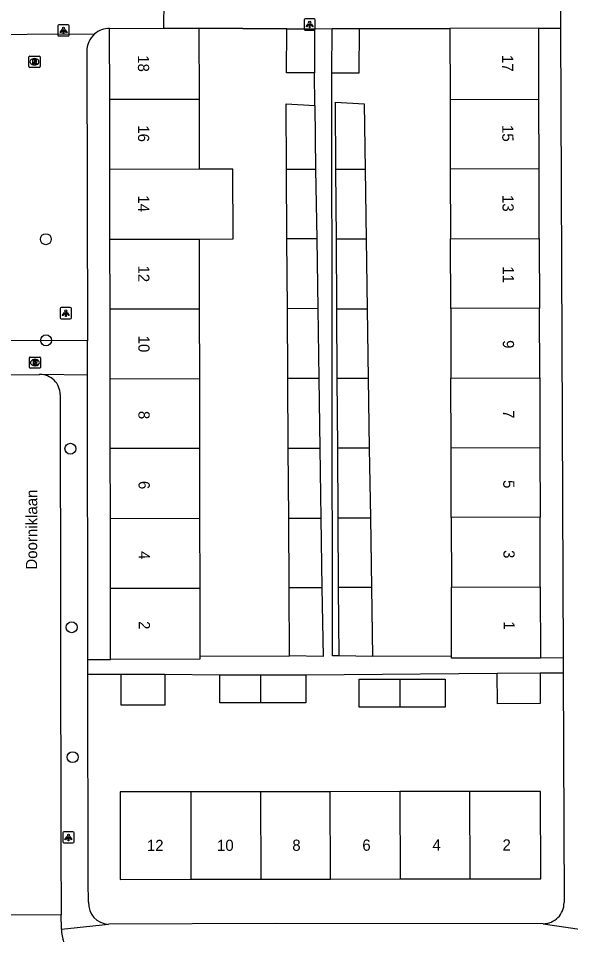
# Model space of a CAD drawing. Extents: x 160732 to 162105, y 387428 to 388479.
# Drawn here: x 161795.2 to 161844.5, y 388086.9 to 388168.6 of the extents above; entities that cross this region are included whole.
import ezdxf

# ---------------------------------------------------------------- set-up
doc = ezdxf.new("R2010")
doc.units = 0
for name, color, linetype in [('IMGEO_Boom', 7, 'Continuous'), ('IMGEO_Lichtpunt', 7, 'Continuous'), ('IMGEO_Muur', 7, 'Continuous'), ('IMGEO_Openbare_ruimte_label', 7, 'Continuous'), ('IMGEO_Pand', 7, 'Continuous'), ('IMGEO_Pand_nummerreeks', 7, 'Continuous'), ('IMGEO_Rijbaan_lokaal_gesloten', 7, 'Continuous'), ('IMGEO_Rijbaan_lokaal_open', 7, 'Continuous'), ('IMGEO_Rioolput', 7, 'Continuous'), ('IMGEO_Voetpad_open', 7, 'Continuous')]:
    doc.layers.add(name, color=color, linetype=linetype)

msp = doc.modelspace()

# ---------------------------------------------------------------- linework, layer by layer
at = {"layer": 'IMGEO_Boom'}
for centre in [(161797.676, 388148.893), (161797.696, 388139.873), (161799.87, 388130.213), (161799.981, 388114.302), (161800.066, 388102.721)]:
    msp.add_circle(centre, 0.489, dxfattribs=at)
at = {"layer": 'IMGEO_Lichtpunt'}
for p, q in [((161821.621, 388168.534), (161820.813, 388168.534)), ((161821.621, 388168.534), (161820.813, 388168.534)), ((161798.755, 388167.909), (161798.755, 388167.102)), ((161798.755, 388167.909), (161798.755, 388167.102)), ((161799.657, 388168.004), (161798.849, 388168.004)), ((161799.657, 388168.004), (161798.849, 388168.004)), ((161799.751, 388167.102), (161799.751, 388167.909)), ((161799.751, 388167.102), (161799.751, 388167.909)), ((161820.719, 388168.439), (161820.719, 388167.632)), ((161820.719, 388168.439), (161820.719, 388167.632)), ((161821.715, 388167.632), (161821.715, 388168.439)), ((161821.715, 388167.632), (161821.715, 388168.439)), ((161798.849, 388167.008), (161799.657, 388167.008)), ((161798.849, 388167.008), (161799.657, 388167.008)), ((161820.813, 388167.538), (161821.621, 388167.538)), ((161820.813, 388167.538), (161821.621, 388167.538)), ((161798.957, 388142.703), (161798.957, 388141.896)), ((161798.957, 388142.703), (161798.957, 388141.896)), ((161799.859, 388142.798), (161799.051, 388142.798)), ((161799.859, 388142.798), (161799.051, 388142.798)), ((161799.953, 388141.896), (161799.953, 388142.703)), ((161799.953, 388141.896), (161799.953, 388142.703)), ((161799.051, 388141.802), (161799.859, 388141.802)), ((161799.051, 388141.802), (161799.859, 388141.802)), ((161799.197, 388095.973), (161799.197, 388095.166)), ((161799.197, 388095.973), (161799.197, 388095.166)), ((161800.099, 388096.068), (161799.291, 388096.068)), ((161800.099, 388096.068), (161799.291, 388096.068)), ((161800.193, 388095.166), (161800.193, 388095.973)), ((161800.193, 388095.166), (161800.193, 388095.973)), ((161799.291, 388095.072), (161800.099, 388095.072)), ((161799.291, 388095.072), (161800.099, 388095.072))]:
    msp.add_line(p, q, dxfattribs=at)
for points in [[(161821.093, 388168.103), (161821.132, 388168.075), (161820.944, 388167.813), (161820.906, 388167.84), (161821.093, 388168.103)], [(161821.195, 388168.055), (161821.242, 388168.055), (161821.242, 388167.733), (161821.195, 388167.733), (161821.195, 388168.055)], [(161821.305, 388168.075), (161821.343, 388168.102), (161821.53, 388167.84), (161821.491, 388167.812), (161821.305, 388168.075)], [(161799.129, 388167.573), (161799.168, 388167.545), (161798.98, 388167.283), (161798.942, 388167.31), (161799.129, 388167.573)], [(161799.231, 388167.525), (161799.278, 388167.525), (161799.278, 388167.203), (161799.231, 388167.203), (161799.231, 388167.525)], [(161799.341, 388167.545), (161799.379, 388167.572), (161799.566, 388167.31), (161799.527, 388167.282), (161799.341, 388167.545)], [(161799.331, 388142.367), (161799.37, 388142.339), (161799.182, 388142.077), (161799.144, 388142.104), (161799.331, 388142.367)], [(161799.543, 388142.339), (161799.581, 388142.366), (161799.768, 388142.104), (161799.729, 388142.076), (161799.543, 388142.339)], [(161799.433, 388142.319), (161799.48, 388142.319), (161799.48, 388141.997), (161799.433, 388141.997), (161799.433, 388142.319)], [(161799.571, 388095.637), (161799.61, 388095.609), (161799.422, 388095.347), (161799.384, 388095.374), (161799.571, 388095.637)], [(161799.673, 388095.589), (161799.72, 388095.589), (161799.72, 388095.267), (161799.673, 388095.267), (161799.673, 388095.589)], [(161799.783, 388095.609), (161799.821, 388095.636), (161800.008, 388095.374), (161799.969, 388095.346), (161799.783, 388095.609)]]:
    msp.add_lwpolyline(points, dxfattribs=at)
for centre in [(161799.254, 388167.707), (161821.218, 388168.237), (161799.456, 388142.501), (161799.696, 388095.771)]:
    msp.add_circle(centre, 0.0994, dxfattribs=at)
for centre, start, end in [((161820.813, 388168.439), 90, 180), ((161820.813, 388168.439), 90, 180), ((161821.621, 388168.439), 0, 90), ((161821.621, 388168.439), 0, 90), ((161798.849, 388167.909), 90, 180), ((161798.849, 388167.909), 90, 180), ((161799.657, 388167.909), 0, 90), ((161799.657, 388167.909), 0, 90), ((161798.849, 388167.102), 180, 270), ((161798.849, 388167.102), 180, 270), ((161799.657, 388167.102), 270, 0), ((161799.657, 388167.102), 270, 360), ((161820.813, 388167.632), 180, 270), ((161820.813, 388167.632), 180, 270), ((161821.621, 388167.632), 270, 0), ((161821.621, 388167.632), 270, 360), ((161799.051, 388142.703), 90, 180), ((161799.051, 388142.703), 90, 180), ((161799.859, 388142.703), 0, 90), ((161799.859, 388142.703), 0, 90), ((161799.051, 388141.896), 180, 270), ((161799.051, 388141.896), 180, 270), ((161799.859, 388141.896), 270, 0), ((161799.859, 388141.896), 270, 360), ((161799.291, 388095.973), 90, 180), ((161799.291, 388095.973), 90, 180), ((161800.099, 388095.973), 0, 90), ((161800.099, 388095.973), 0, 90), ((161799.291, 388095.166), 180, 270), ((161799.291, 388095.166), 180, 270), ((161800.099, 388095.166), 270, 0), ((161800.099, 388095.166), 270, 360)]:
    msp.add_arc(centre, 0.0946, start, end, dxfattribs=at)
at = {"layer": 'IMGEO_Muur'}
for points in [[(161811.33, 388167.694), (161819.173, 388167.646)], [(161825.622, 388167.663), (161833.726, 388167.681)]]:
    msp.add_lwpolyline(points, dxfattribs=at)
at = {"layer": 'IMGEO_Pand'}
for points in [[(161803.365, 388167.681), (161808.211, 388167.689)], [(161803.375, 388161.339), (161803.365, 388167.681)], [(161808.211, 388167.689), (161811.33, 388167.694)], [(161811.33, 388167.694), (161811.34, 388161.351)], [(161823.182, 388163.702), (161823.213, 388167.682)], [(161825.622, 388167.663), (161825.591, 388163.683), (161823.182, 388163.702)], [(161823.213, 388167.682), (161825.622, 388167.663)], [(161841.65, 388167.703), (161833.726, 388167.681)], [(161833.726, 388167.681), (161833.743, 388161.35)], [(161841.667, 388161.372), (161841.65, 388167.703)], [(161821.632, 388163.718), (161819.151, 388163.732), (161819.173, 388167.646)], [(161819.173, 388167.646), (161821.654, 388167.633)], [(161821.654, 388167.633), (161821.632, 388163.718)], [(161811.34, 388161.351), (161803.375, 388161.339)], [(161803.384, 388155.117), (161803.375, 388161.339)], [(161811.34, 388161.351), (161811.349, 388155.129)], [(161833.743, 388161.35), (161841.667, 388161.372)], [(161833.743, 388161.35), (161833.76, 388155.139)], [(161841.684, 388155.161), (161841.667, 388161.372)], [(161819.148, 388155.141), (161819.111, 388160.956), (161821.662, 388160.822)], [(161821.662, 388160.822), (161821.748, 388155.145)], [(161823.552, 388155.111), (161823.513, 388161.097), (161826.064, 388160.962), (161826.153, 388155.118)], [(161811.349, 388155.129), (161803.384, 388155.117)], [(161803.394, 388148.895), (161803.384, 388155.117)], [(161811.359, 388148.907), (161814.38, 388148.912), (161814.37, 388155.134), (161811.349, 388155.129)], [(161819.148, 388155.141), (161821.748, 388155.145)], [(161819.187, 388148.919), (161819.148, 388155.141)], [(161821.748, 388155.145), (161821.842, 388148.923)], [(161826.153, 388155.118), (161823.552, 388155.111)], [(161823.592, 388148.899), (161823.552, 388155.111)], [(161826.153, 388155.118), (161826.248, 388148.906)], [(161841.684, 388155.161), (161833.76, 388155.139)], [(161833.76, 388155.139), (161833.777, 388148.927)], [(161841.701, 388148.949), (161841.684, 388155.161)], [(161803.394, 388148.895), (161811.359, 388148.907)], [(161803.404, 388142.673), (161803.394, 388148.895)], [(161811.359, 388148.907), (161811.368, 388142.685)], [(161821.842, 388148.923), (161819.187, 388148.919)], [(161819.226, 388142.697), (161819.187, 388148.919)], [(161821.842, 388148.923), (161821.936, 388142.701)], [(161826.248, 388148.906), (161823.592, 388148.899)], [(161823.632, 388142.688), (161823.592, 388148.899)], [(161826.248, 388148.906), (161826.342, 388142.695)], [(161833.777, 388148.927), (161841.701, 388148.949)], [(161833.794, 388142.716), (161833.777, 388148.927)], [(161841.701, 388148.949), (161841.718, 388142.738)], [(161803.404, 388142.673), (161811.368, 388142.685)], [(161803.413, 388136.45), (161803.404, 388142.673)], [(161811.368, 388142.685), (161811.378, 388136.462)], [(161821.936, 388142.701), (161819.226, 388142.697)], [(161819.266, 388136.474), (161819.226, 388142.697)], [(161821.936, 388142.701), (161822.03, 388136.478)], [(161823.632, 388142.688), (161826.342, 388142.695)], [(161823.672, 388136.476), (161823.632, 388142.688)], [(161826.342, 388142.695), (161826.437, 388136.484)], [(161841.718, 388142.738), (161833.794, 388142.716)], [(161833.794, 388142.716), (161833.812, 388136.504)], [(161841.736, 388136.526), (161841.718, 388142.738)], [(161803.413, 388136.45), (161811.378, 388136.462)], [(161803.423, 388130.228), (161803.413, 388136.45)], [(161811.378, 388136.462), (161811.387, 388130.24)], [(161822.03, 388136.478), (161819.266, 388136.474)], [(161819.305, 388130.252), (161819.266, 388136.474)], [(161822.03, 388136.478), (161822.124, 388130.256)], [(161826.437, 388136.484), (161823.672, 388136.476)], [(161823.712, 388130.264), (161823.672, 388136.476)], [(161826.437, 388136.484), (161826.532, 388130.272)], [(161833.812, 388136.504), (161841.736, 388136.526)], [(161833.829, 388130.292), (161833.812, 388136.504)], [(161841.736, 388136.526), (161841.753, 388130.314)], [(161811.387, 388130.24), (161803.423, 388130.228)], [(161803.433, 388124.006), (161803.423, 388130.228)], [(161811.387, 388130.24), (161811.397, 388124.018)], [(161819.305, 388130.252), (161822.124, 388130.256)], [(161819.344, 388124.03), (161819.305, 388130.252)], [(161822.124, 388130.256), (161822.219, 388124.034)], [(161826.532, 388130.272), (161823.712, 388130.264)], [(161823.752, 388124.053), (161823.712, 388130.264)], [(161826.532, 388130.272), (161826.626, 388124.061)], [(161833.829, 388130.292), (161841.753, 388130.314)], [(161833.846, 388124.081), (161833.829, 388130.292)], [(161841.753, 388130.314), (161841.77, 388124.103)], [(161803.433, 388124.006), (161811.397, 388124.018)], [(161803.442, 388117.784), (161803.433, 388124.006)], [(161811.397, 388124.018), (161811.406, 388117.796)], [(161819.344, 388124.03), (161822.219, 388124.034)], [(161819.384, 388117.808), (161819.344, 388124.03)], [(161822.219, 388124.034), (161822.313, 388117.812)], [(161823.752, 388124.053), (161826.626, 388124.061)], [(161823.792, 388117.841), (161823.752, 388124.053)], [(161826.626, 388124.061), (161826.721, 388117.849)], [(161841.77, 388124.103), (161833.846, 388124.081)], [(161833.846, 388124.081), (161833.863, 388117.869)], [(161841.787, 388117.891), (161841.77, 388124.103)], [(161826.721, 388117.849), (161823.792, 388117.841)], [(161823.832, 388111.748), (161823.792, 388117.841)], [(161826.721, 388117.849), (161826.815, 388111.707)], [(161833.863, 388117.869), (161841.787, 388117.891)], [(161833.879, 388111.726), (161833.863, 388117.869)], [(161841.787, 388117.891), (161841.804, 388111.558)], [(161803.442, 388117.784), (161811.406, 388117.796)], [(161803.452, 388111.441), (161803.442, 388117.784)], [(161811.406, 388117.796), (161811.416, 388111.735)], [(161822.313, 388117.812), (161819.384, 388117.808)], [(161819.422, 388111.748), (161819.384, 388117.808)], [(161822.313, 388117.812), (161822.405, 388111.707), (161819.422, 388111.748)], [(161811.416, 388111.735), (161811.416, 388111.453), (161803.452, 388111.441)], [(161826.815, 388111.707), (161823.832, 388111.748)], [(161841.804, 388111.558), (161833.88, 388111.537), (161833.879, 388111.726)], [(161808.305, 388110.127), (161808.303, 388107.363), (161804.403, 388107.366), (161804.405, 388110.13)], [(161804.405, 388110.13), (161808.305, 388110.127)], [(161816.83, 388107.566), (161813.21, 388107.566), (161813.21, 388110.053)], [(161813.21, 388110.053), (161816.827, 388110.053)], [(161816.827, 388110.053), (161816.83, 388107.566)], [(161816.827, 388110.053), (161820.875, 388110.053)], [(161820.875, 388110.053), (161820.875, 388107.566), (161816.83, 388107.566)], [(161829.246, 388107.179), (161825.626, 388107.179), (161825.626, 388109.666), (161829.243, 388109.666)], [(161829.243, 388109.666), (161829.246, 388107.179)], [(161829.243, 388109.666), (161833.291, 388109.666), (161833.291, 388107.179), (161829.246, 388107.179)], [(161841.771, 388110.235), (161841.782, 388107.505), (161837.963, 388107.489), (161837.951, 388110.219)], [(161837.951, 388110.219), (161841.771, 388110.235)], [(161810.627, 388099.625), (161804.293, 388099.617), (161804.304, 388091.828), (161810.638, 388091.837)], [(161816.84, 388099.634), (161810.627, 388099.625)], [(161810.638, 388091.837), (161810.627, 388099.625)], [(161823.052, 388099.642), (161816.84, 388099.634)], [(161816.84, 388099.634), (161816.85, 388091.845)], [(161829.265, 388099.65), (161823.052, 388099.642)], [(161823.063, 388091.854), (161823.052, 388099.642)], [(161835.477, 388099.659), (161829.265, 388099.65)], [(161829.265, 388099.65), (161829.275, 388091.862)], [(161835.488, 388091.87), (161841.821, 388091.879), (161841.811, 388099.667), (161835.477, 388099.659)], [(161835.477, 388099.659), (161835.488, 388091.87)], [(161810.638, 388091.837), (161816.85, 388091.845)], [(161816.85, 388091.845), (161823.063, 388091.854)], [(161823.063, 388091.854), (161829.275, 388091.862)], [(161829.275, 388091.862), (161835.488, 388091.87)]]:
    msp.add_lwpolyline(points, dxfattribs=at)
at = {"layer": 'IMGEO_Rijbaan_lokaal_gesloten'}
msp.add_arc((161840.81, 388092.964), 8.081, 270.50537, 314.72422, dxfattribs=at)
at = {"layer": 'IMGEO_Rijbaan_lokaal_open'}
for points in [[(161843.614, 388173.035), (161843.6, 388167.692)], [(161808.211, 388167.689), (161808.221, 388170.234)], [(161819.173, 388167.646), (161811.33, 388167.694)], [(161821.654, 388167.633), (161823.213, 388167.682)], [(161825.622, 388167.663), (161833.726, 388167.681)], [(161841.65, 388167.703), (161843.6, 388167.692)], [(161793.926, 388136.81), (161797.125, 388136.844)], [(161798.958, 388135.037), (161799.004, 388094.596), (161799.052, 388088.659)], [(161799.052, 388088.659), (161793.72, 388088.64)], [(161799.084, 388087.395), (161799.052, 388088.659)]]:
    msp.add_lwpolyline(points, dxfattribs=at)
for centre, radius, start, end in [((161797.145, 388135.031), 1.813, 0.18756, 90.63094), ((161801.984, 388087.257), 2.903, 177.2738, 272.38583)]:
    msp.add_arc(centre, radius, start, end, dxfattribs=at)
at = {"layer": 'IMGEO_Rioolput'}
for p, q in [((161796.238, 388165.209), (161797.09, 388165.209)), ((161796.163, 388164.283), (161796.163, 388165.135)), ((161796.674, 388164.429), (161796.649, 388164.429)), ((161796.651, 388164.989), (161796.676, 388164.989)), ((161797.164, 388165.135), (161797.164, 388164.283)), ((161797.09, 388164.209), (161796.238, 388164.209)), ((161796.204, 388137.464), (161796.204, 388138.316)), ((161796.279, 388138.39), (161797.131, 388138.39)), ((161797.205, 388138.316), (161797.205, 388137.464)), ((161796.715, 388137.61), (161796.69, 388137.61)), ((161796.692, 388138.17), (161796.717, 388138.17)), ((161797.131, 388137.39), (161796.279, 388137.39))]:
    msp.add_line(p, q, dxfattribs=at)
for points in [[(161796.238, 388165.209), (161797.09, 388165.209)], [(161796.163, 388164.283), (161796.163, 388165.135)], [(161796.752, 388164.907), (161796.5, 388164.909), (161796.5, 388164.509)], [(161796.5, 388164.509), (161796.624, 388164.509), (161796.624, 388164.671), (161796.635, 388164.671)], [(161796.678, 388164.828), (161796.624, 388164.828), (161796.624, 388164.747)], [(161796.624, 388164.747), (161796.676, 388164.747)], [(161796.682, 388164.642), (161796.753, 388164.509), (161796.893, 388164.509), (161796.828, 388164.635)], [(161797.164, 388165.135), (161797.164, 388164.283)], [(161797.09, 388164.209), (161796.238, 388164.209)], [(161796.204, 388137.464), (161796.204, 388138.316)], [(161796.279, 388138.39), (161797.131, 388138.39)], [(161797.205, 388138.316), (161797.205, 388137.464)], [(161796.793, 388138.088), (161796.541, 388138.09), (161796.541, 388137.69)], [(161796.541, 388137.69), (161796.665, 388137.69), (161796.665, 388137.852), (161796.676, 388137.852)], [(161796.719, 388138.009), (161796.665, 388138.009), (161796.665, 388137.928)], [(161796.665, 388137.928), (161796.717, 388137.928)], [(161796.723, 388137.823), (161796.794, 388137.69), (161796.934, 388137.69), (161796.869, 388137.816)], [(161797.131, 388137.39), (161796.279, 388137.39)]]:
    msp.add_lwpolyline(points, dxfattribs=at)
for centre, radius, start, end in [((161796.24, 388165.133), 0.0765, 91.55205, 178.44795), ((161796.24, 388165.133), 0.0765, 91.55205, 178.44795), ((161797.088, 388165.133), 0.0765, 1.55205, 88.44795), ((161797.088, 388165.133), 0.0765, 1.55205, 88.44795), ((161796.634, 388164.618), 0.0533, 26.02933, 88.69889), ((161796.66, 388164.936), 0.19, 274.7715, 282.96867), ((161796.684, 388164.732), 0.0964, 77.00612, 93.18647), ((161796.698, 388164.789), 0.0378, 276.66336, 79.67722), ((161796.751, 388164.797), 0.109, 350.36119, 89.41601), ((161796.749, 388164.797), 0.112, 277.58423, 350.98172), ((161796.733, 388164.582), 0.108, 29.51342, 73.79051), ((161796.24, 388164.285), 0.0765, 181.55205, 268.44795), ((161796.24, 388164.285), 0.0765, 181.55205, 268.44795), ((161797.088, 388164.285), 0.0765, 271.55205, 358.44795), ((161797.088, 388164.285), 0.0765, 271.55205, 358.44795), ((161796.281, 388138.314), 0.0765, 91.55205, 178.44795), ((161796.281, 388138.314), 0.0765, 91.55205, 178.44795), ((161797.129, 388138.314), 0.0765, 1.55205, 88.44795), ((161797.129, 388138.314), 0.0765, 1.55205, 88.44795), ((161796.281, 388137.466), 0.0765, 181.55205, 268.44795), ((161796.281, 388137.466), 0.0765, 181.55205, 268.44795), ((161796.675, 388137.799), 0.0533, 26.02933, 88.69889), ((161796.701, 388138.117), 0.19, 274.7715, 282.96867), ((161796.725, 388137.913), 0.0964, 77.00612, 93.18647), ((161796.739, 388137.97), 0.0378, 276.66336, 79.67722), ((161796.792, 388137.978), 0.109, 350.36119, 89.41601), ((161796.79, 388137.978), 0.112, 277.58423, 350.98172), ((161796.774, 388137.763), 0.108, 29.51342, 73.79051), ((161797.129, 388137.466), 0.0765, 271.55205, 358.44795), ((161797.129, 388137.466), 0.0765, 271.55205, 358.44795)]:
    msp.add_arc(centre, radius, start, end, dxfattribs=at)
for centre, major_axis, ratio, start_param, end_param in [((161796.65, 388164.709), (-0.387, 0.002), 0.722429, 4.712389, 7.853982), ((161796.675, 388164.709), (-0.39, 0.002), 0.717154, 1.570796, 4.712389), ((161796.691, 388137.89), (-0.387, 0.002), 0.722429, 4.712389, 7.853982), ((161796.716, 388137.89), (-0.39, 0.002), 0.717154, 1.570796, 4.712389)]:
    msp.add_ellipse(centre, major_axis=major_axis, ratio=ratio, start_param=start_param, end_param=end_param, dxfattribs=at)
at = {"layer": 'IMGEO_Voetpad_open'}
for points in [[(161843.6, 388167.692), (161843.823, 388111.566)], [(161783.99, 388167.11), (161802.029, 388167.188)], [(161801.329, 388165.595), (161801.384, 388139.847)], [(161821.662, 388160.822), (161821.632, 388163.718)], [(161823.832, 388111.748), (161823.262, 388111.756), (161823.182, 388163.702)], [(161801.384, 388139.847), (161783.407, 388139.872)], [(161801.388, 388136.799), (161801.384, 388139.847)], [(161797.125, 388136.844), (161797.204, 388136.849), (161801.388, 388136.799)], [(161801.421, 388111.438), (161801.388, 388136.799)], [(161801.421, 388111.438), (161803.452, 388111.441)], [(161801.423, 388110.126), (161801.421, 388111.438)], [(161811.416, 388111.735), (161819.422, 388111.748)], [(161833.879, 388111.726), (161826.815, 388111.707)], [(161843.823, 388111.566), (161841.804, 388111.558)], [(161843.823, 388111.566), (161843.828, 388110.243)], [(161801.423, 388110.126), (161804.405, 388110.13)], [(161801.473, 388089.786), (161801.448, 388091.57), (161801.423, 388110.126)], [(161808.305, 388110.127), (161813.21, 388110.053)], [(161820.875, 388110.053), (161837.951, 388110.219)], [(161841.771, 388110.235), (161843.828, 388110.243)], [(161843.828, 388110.243), (161843.909, 388089.753)], [(161799.084, 388087.395), (161803.258, 388087.819)], [(161842.036, 388087.87), (161818.229, 388087.884), (161803.258, 388087.819)], [(161842.036, 388087.87), (161846.496, 388087.223)]]:
    msp.add_lwpolyline(points, dxfattribs=at)
for centre, radius, start, end in [((161803.352, 388165.66), 2.021, 89.62852, 130.88081), ((161803.354, 388165.656), 2.025, 130.83969, 181.71677), ((161803.38, 388089.723), 1.908, 178.11512, 266.33068), ((161842.033, 388089.746), 1.876, 270.09492, 0.21017)]:
    msp.add_arc(centre, radius, start, end, dxfattribs=at)

# ---------------------------------------------------------------- texts
at = {"layer": 'IMGEO_Openbare_ruimte_label'}
msp.add_text('Doorniklaan', height=1, rotation=89.82811, dxfattribs=at).set_placement((161796.896, 388119.434))
at = {"layer": 'IMGEO_Pand_nummerreeks'}
for s, rotation, p in [('17', 270.15716, (161838.377, 388165.31)), ('18', 270.08863, (161805.889, 388165.292)), ('16', 270.08863, (161805.898, 388159.046)), ('15', 270.15716, (161838.394, 388159.072)), ('14', 270.09146, (161805.908, 388152.798)), ('13', 270.15716, (161838.411, 388152.833)), ('12', 270.08863, (161805.918, 388146.551)), ('11', 270.15716, (161838.428, 388146.481)), ('10', 270.08863, (161805.927, 388140.296)), ('9', 270.15716, (161838.446, 388139.897)), ('8', 270.08863, (161805.938, 388133.587)), ('7', 270.15716, (161838.463, 388133.658)), ('6', 270.08863, (161805.948, 388127.342)), ('5', 270.15716, (161838.48, 388127.42)), ('3', 270.15716, (161838.497, 388121.182)), ('4', 270.08863, (161805.957, 388121.093)), ('2', 270.09146, (161805.966, 388114.847)), ('1', 270.15449, (161838.515, 388114.829)), ('12', 0.07789, (161806.689, 388094.351)), ('10', 0.07789, (161812.948, 388094.36)), ('8', 0.07789, (161819.662, 388094.369)), ('6', 0.07789, (161825.911, 388094.378)), ('4', 0.07789, (161832.164, 388094.386)), ('2', 0.07789, (161838.415, 388094.395))]:
    msp.add_text(s, height=1, rotation=rotation, dxfattribs=at).set_placement(p)

doc.saveas('drawing.dxf')
